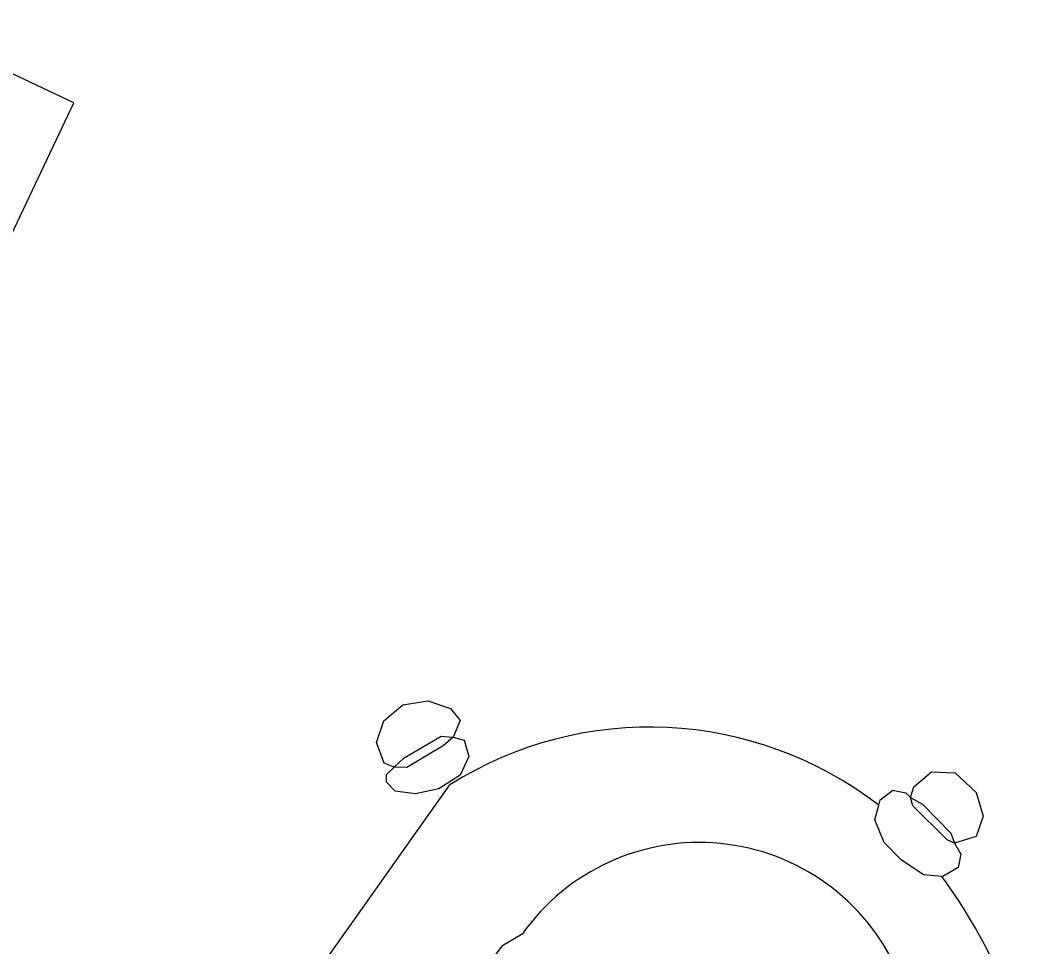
# Model space of a CAD drawing. Extents: x 128999 to 131010, y 395498 to 399007.
# Drawn here: x 129734.2 to 129814.2, y 398209.8 to 398282.6 of the extents above; entities that cross this region are included whole.
import ezdxf

# ---------------------------------------------------------------- set-up
doc = ezdxf.new("R2010")
doc.units = 0
for name, color, linetype in [('gg-knt-bovenkant onderkant talud', 7, 'Continuous'), ('gg-kntw-bovenkant insteek waterloop', 7, 'Continuous'), ('gg-kntw-waterlijn', 7, 'Continuous'), ('gt-grn-groengrens', 7, 'Continuous')]:
    doc.layers.add(name, color=color, linetype=linetype)

msp = doc.modelspace()

# ---------------------------------------------------------------- linework, layer by layer
at = {"layer": 'gg-knt-bovenkant onderkant talud'}
for points in [[(129763.559, 398223.913), (129764.346, 398224.659), (129767.251, 398226.362), (129768.202, 398226.266)], [(129768.202, 398226.266), (129767.4, 398225.588), (129764.559, 398223.905), (129763.559, 398223.913)], [(129804.12, 398221.542), (129805.066, 398221.014), (129807.277, 398218.73), (129807.572, 398217.939)], [(129807.572, 398217.939), (129806.994, 398218.206), (129804.309, 398220.876), (129804.12, 398221.542)]]:
    msp.add_lwpolyline(points, dxfattribs=at)
at = {"layer": 'gg-kntw-bovenkant insteek waterloop'}
msp.add_line((129756.155, 398205.915), (129767.943, 398222.546), dxfattribs=at)
for centre, radius, start, end in [((129783.627, 398197.606), 29.462, 52.33487, 122.16548), ((129772.204, 398190.013), 42.693, 10.47647, 36.36827)]:
    msp.add_arc(centre, radius, start, end, dxfattribs=at)
at = {"layer": 'gg-kntw-waterlijn'}
msp.add_lwpolyline([(129773.622, 398210.815), (129772.028, 398209.864), (129766.254, 398202.272)], dxfattribs=at)
msp.add_arc((129787.532, 398200.952), 17.052, 24.14411, 144.6619, dxfattribs=at)
at = {"layer": 'gt-grn-groengrens'}
for points in [[(129706.722, 398209.233), (129738.4, 398276.106), (129724.711, 398282.587)], [(129763.559, 398223.913), (129762.768, 398224.237), (129762.184, 398225.848), (129762.745, 398227.562), (129764.236, 398228.829), (129766.213, 398229.12), (129767.973, 398228.54), (129768.739, 398227.58), (129768.202, 398226.266)], [(129768.202, 398226.266), (129769.059, 398226.032), (129769.417, 398224.767), (129768.738, 398223.281), (129767.067, 398222.214), (129765.223, 398221.833), (129763.628, 398222.024), (129762.951, 398222.748), (129762.958, 398223.332), (129763.559, 398223.913)], [(129804.12, 398221.542), (129804.37, 398222.368), (129805.777, 398223.544), (129807.629, 398223.479), (129809.272, 398221.918), (129809.836, 398220.065), (129809.279, 398218.474), (129807.572, 398217.939)], [(129801.63, 398220.928), (129801.745, 398221.353), (129802.734, 398222.124), (129803.761, 398221.908), (129804.12, 398221.542)], [(129806.582, 398215.329), (129805.138, 398215.47), (129803.379, 398216.63), (129802.041, 398218), (129801.32, 398219.781), (129801.63, 398220.928)], [(129807.572, 398217.939), (129808.082, 398217.097), (129807.865, 398216.036), (129806.656, 398215.322), (129806.582, 398215.329)]]:
    msp.add_lwpolyline(points, dxfattribs=at)

doc.saveas('drawing.dxf')
